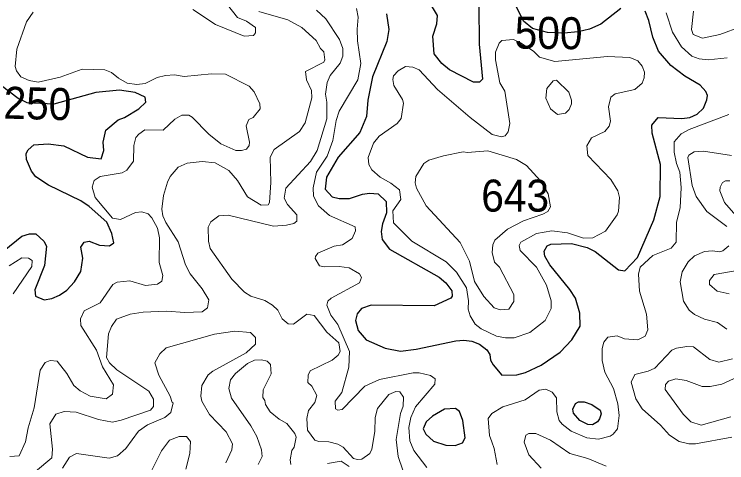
# Model space of a CAD drawing. Extents: x 763.2 to 816.8, y 7896.5 to 7952.7.
# Drawn here: x 803.516 to 807.081, y 7916.884 to 7919.126 of the extents above; entities that cross this region are included whole.
import ezdxf
from ezdxf.enums import TextEntityAlignment as Align

# ---------------------------------------------------------------- set-up
doc = ezdxf.new("R2010")
doc.units = 0
doc.header["$LTSCALE"] = 0.064
doc.layers.add('1', color=7, linetype='Continuous', lineweight=25)
doc.layers.add('2', color=7, linetype='Continuous', lineweight=13)
doc.layers.add('21', color=7, linetype='Continuous')
doc.layers.add('61', color=7, linetype='Continuous')

msp = doc.modelspace()

# ---------------------------------------------------------------- linework, layer by layer
at = {"layer": '1'}
for points in [[(805.8407, 7919.1708), (805.8419, 7918.9764), (805.8584, 7918.8012), (805.8428, 7918.787), (805.8133, 7918.7871), (805.6934, 7918.8479), (805.6546, 7918.8803), (805.6172, 7918.9293), (805.6103, 7919.0167), (805.6295, 7919.079), (805.6328, 7919.1202), (805.5857, 7919.2024)], [(806.5505, 7919.1552), (806.4499, 7919.0776), (806.3932, 7919.0526), (806.3369, 7919.0389), (806.2653, 7919.031), (806.1831, 7919.0351), (806.1093, 7919.0546), (806.0643, 7919.0912), (806.0227, 7919.1761)], [(806.7164, 7918.0988), (806.747, 7918.2146), (806.749, 7918.3749), (806.7082, 7918.5311), (806.7053, 7918.5719), (806.7378, 7918.6104), (806.8552, 7918.6058), (806.8953, 7918.6109), (806.9324, 7918.6269), (806.9645, 7918.6575), (806.9817, 7918.6978), (806.9839, 7918.7194), (806.9753, 7918.7395), (806.9468, 7918.7711), (806.8709, 7918.8171), (806.8004, 7918.8709), (806.7387, 7918.9415), (806.7113, 7919.0118), (806.6915, 7919.0959), (806.6717, 7919.1415)], [(805.3788, 7919.1283), (805.3898, 7919.0504), (805.38, 7918.9904), (805.3076, 7918.8138), (805.2849, 7918.697), (805.2782, 7918.6148), (805.2448, 7918.5346), (805.1369, 7918.4118), (805.0778, 7918.3116), (805.0712, 7918.2516), (805.107, 7918.2135), (805.1409, 7918.2049), (805.1934, 7918.2052), (805.2578, 7918.2275), (805.2926, 7918.2321), (805.3371, 7918.2281), (805.3768, 7918.1899), (805.3782, 7918.1342), (805.3573, 7918.079), (805.3508, 7918.0406), (805.357, 7917.9997), (805.3935, 7917.952), (805.6413, 7917.8124), (805.6753, 7917.7845), (805.7049, 7917.7435), (805.7069, 7917.7177), (805.6993, 7917.7073), (805.6167, 7917.6693)], [(803.6859, 7918.4791), (803.7637, 7918.469), (803.8814, 7918.412), (803.95, 7918.4041), (803.9632, 7918.4457), (803.9605, 7918.4876), (803.9744, 7918.5462), (804.036, 7918.5991), (804.0669, 7918.61), (804.1382, 7918.654), (804.1734, 7918.6866), (804.1714, 7918.7111), (804.12, 7918.7359), (804.0423, 7918.7471), (803.924, 7918.7356), (803.714, 7918.6777), (803.581, 7918.6837), (803.5345, 7918.7059), (803.4523, 7918.7684)], [(803.6017, 7918.342), (803.5762, 7918.4009), (803.5758, 7918.4299), (803.5852, 7918.4488), (803.6135, 7918.4741), (803.6859, 7918.4791)], [(803.4652, 7917.9448), (803.5534, 7918.0176), (803.592, 7918.0288), (803.6242, 7918.0283), (803.6637, 7917.9917), (803.6769, 7917.9671), (803.6673, 7917.8705), (803.6184, 7917.7483), (803.6226, 7917.7176), (803.6656, 7917.6987), (803.7038, 7917.7053), (803.7422, 7917.7221), (803.779, 7917.7475), (803.8165, 7917.789), (803.8486, 7917.8399), (803.8583, 7917.9065), (803.8487, 7917.9621), (803.8653, 7917.9875), (803.8899, 7917.9922), (803.9415, 7917.9712), (803.9929, 7917.9685), (804.0138, 7917.9838), (804.0042, 7918.0296), (803.9793, 7918.0869), (803.8911, 7918.1653), (803.8491, 7918.1928), (803.6873, 7918.2713), (803.6228, 7918.3141), (803.6017, 7918.342)], [(805.2357, 7917.546), (805.2757, 7917.4992), (805.371, 7917.4568), (805.4474, 7917.4424), (805.5263, 7917.4518), (805.7245, 7917.493), (805.7655, 7917.4963), (805.8048, 7917.4913), (805.8429, 7917.477), (805.8801, 7917.4482), (805.8956, 7917.4247), (805.8992, 7917.3975), (805.9118, 7917.373), (805.9549, 7917.3213), (806.031, 7917.3236), (806.0729, 7917.3352), (806.152, 7917.3715), (806.2464, 7917.4378), (806.3049, 7917.4987), (806.3463, 7917.5672), (806.3462, 7917.632), (806.323, 7917.707), (806.296, 7917.751), (806.1953, 7917.8729), (806.1706, 7917.9177), (806.1675, 7917.9428), (806.1824, 7917.968), (806.2001, 7917.9764), (806.303, 7917.9796), (806.3826, 7917.9598), (806.422, 7917.9402), (806.5389, 7917.8493), (806.5713, 7917.8436), (806.6344, 7917.9096), (806.7164, 7918.0988)], [(805.6167, 7917.6693), (805.3013, 7917.6722), (805.2525, 7917.6559), (805.2316, 7917.6284), (805.2226, 7917.5951), (805.2357, 7917.546)]]:
    msp.add_lwpolyline(points, dxfattribs=at)
for points in [[(806.3668, 7917.1888), (806.4056, 7917.1759), (806.4468, 7917.1472), (806.4515, 7917.1294), (806.4446, 7917.1044), (806.4332, 7917.0889), (806.4095, 7917.0746), (806.3847, 7917.0762), (806.3447, 7917.0963), (806.3141, 7917.132), (806.3107, 7917.1519), (806.3239, 7917.1808), (806.3383, 7917.1889)], [(805.7583, 7916.9846), (805.7712, 7917.0096), (805.7598, 7917.0948), (805.7435, 7917.1409), (805.7226, 7917.1549), (805.6679, 7917.1523), (805.6084, 7917.1178), (805.5767, 7917.0893), (805.5616, 7917.0545), (805.5745, 7917.0277), (805.6125, 7916.9918), (805.6757, 7916.9721), (805.7222, 7916.9706)]]:
    msp.add_lwpolyline(points, close=True, dxfattribs=at)
at = {"layer": '2'}
for points in [[(804.5266, 7919.2472), (804.6322, 7919.1093), (804.6774, 7919.0918), (804.7221, 7919.0594), (804.7234, 7919.0341), (804.7118, 7919.0199), (804.6661, 7919.0169), (804.5223, 7919.0759), (804.4094, 7919.1493)], [(803.6108, 7919.137), (803.5767, 7919.0892), (803.5278, 7918.9518), (803.5198, 7918.8654), (803.5266, 7918.8431), (803.5487, 7918.8136), (803.5894, 7918.7946), (803.6355, 7918.7866), (803.7461, 7918.8117), (803.8557, 7918.8522), (803.9682, 7918.8485), (804.0029, 7918.8355), (804.0372, 7918.8071), (804.0812, 7918.782), (804.1285, 7918.7751), (804.1712, 7918.7803), (804.2311, 7918.81), (804.2724, 7918.821), (804.3177, 7918.8227), (804.3651, 7918.8146), (804.5019, 7918.8293), (804.5729, 7918.8271), (804.6903, 7918.7663), (804.7163, 7918.7382), (804.7451, 7918.6778), (804.7455, 7918.6537), (804.7108, 7918.6103), (804.6896, 7918.6003), (804.6752, 7918.568), (804.6926, 7918.4873), (804.6907, 7918.4707), (804.678, 7918.4516), (804.6531, 7918.4448), (804.6237, 7918.4456)], [(803.6226, 7916.8398), (803.7037, 7916.909), (803.7069, 7916.9515), (803.694, 7917.0792), (803.7239, 7917.1279), (803.7656, 7917.14), (803.8249, 7917.137), (803.9365, 7917.1006), (804.0069, 7917.0874), (804.0508, 7917.0967), (804.1978, 7917.1472), (804.2129, 7917.165), (804.2131, 7917.2015), (804.1895, 7917.242), (804.0295, 7917.3493), (803.9916, 7917.3846), (803.9772, 7917.4107), (803.9863, 7917.5286), (804.0014, 7917.5654), (804.0269, 7917.6017), (804.0956, 7917.6264), (804.1614, 7917.6375), (804.2775, 7917.6426), (804.3695, 7917.6346), (804.4551, 7917.6379), (804.4831, 7917.6588), (804.489, 7917.6994), (804.4561, 7917.7534), (804.3958, 7917.8284), (804.373, 7917.8738), (804.3351, 7917.9889), (804.2736, 7918.0851), (804.2582, 7918.1194), (804.2544, 7918.1512), (804.2628, 7918.2203), (804.2818, 7918.2872), (804.2963, 7918.3151), (804.3353, 7918.3623), (804.381, 7918.3822), (804.4555, 7918.3906), (804.5204, 7918.3834), (804.5891, 7918.3449), (804.6318, 7918.2958), (804.6831, 7918.2137), (804.7514, 7918.1724), (804.7864, 7918.1731), (804.7933, 7918.1846), (804.7999, 7918.2846), (804.7957, 7918.4114), (804.8157, 7918.4501), (804.942, 7918.5398), (804.9719, 7918.5838), (805.0038, 7918.7083), (805.0021, 7918.7456), (804.978, 7918.7985), (804.9728, 7918.84), (805.0639, 7918.8867), (805.0698, 7918.8982), (805.0642, 7918.9393), (805.0483, 7918.9558), (805.0266, 7918.9953), (804.9552, 7919.0609), (804.8838, 7919.0988), (804.7385, 7919.1403)], [(805.0284, 7919.1464), (805.0748, 7919.1031), (805.1426, 7919), (805.1597, 7918.9558), (805.1596, 7918.916), (805.1456, 7918.8816), (805.0958, 7918.8194), (805.0811, 7918.7849), (805.0727, 7918.7266), (805.0793, 7918.6863), (805.0793, 7918.6041), (805.0314, 7918.4459), (804.9982, 7918.39), (804.8745, 7918.2563), (804.8663, 7918.2067), (804.8831, 7918.1746), (804.9289, 7918.1237), (804.9295, 7918.0927), (804.9143, 7918.0807), (804.8771, 7918.0713), (804.8133, 7918.0668), (804.5862, 7918.1223), (804.5396, 7918.1179), (804.4994, 7918.0883), (804.4863, 7918.0612), (804.4875, 7917.992), (804.4963, 7917.9552), (804.6049, 7917.8016), (804.6679, 7917.7364), (804.6988, 7917.7165), (804.7687, 7917.6952), (804.8076, 7917.6726)], [(805.2288, 7919.1557), (805.237, 7919.1118), (805.2306, 7919.0511), (805.2323, 7918.9927), (805.2503, 7918.8805), (805.2353, 7918.7987), (805.1421, 7918.6425), (805.1256, 7918.595), (805.1088, 7918.4958), (805.0806, 7918.4163), (805.0283, 7918.3373), (805.0104, 7918.259), (805.013, 7918.2162), (805.0376, 7918.1678), (805.0932, 7918.12), (805.2216, 7918.0634), (805.2236, 7918.0432), (805.206, 7918.0047), (805.1579, 7917.9736), (805.1166, 7917.9663), (805.0353, 7917.9315), (805.0221, 7917.9147), (805.0219, 7917.9046), (805.0422, 7917.8694), (805.0679, 7917.863), (805.1408, 7917.8661), (805.1914, 7917.8583), (805.2429, 7917.8295), (805.2535, 7917.8108), (805.2429, 7917.7839), (805.1008, 7917.7067), (805.0848, 7917.6918), (805.0796, 7917.6716), (805.0991, 7917.6215), (805.1351, 7917.5752), (805.1927, 7917.4399), (805.1894, 7917.3624), (805.1542, 7917.2356), (805.1209, 7917.1929), (805.1236, 7917.1535), (805.1345, 7917.1467), (805.1561, 7917.1499), (805.2696, 7917.2675), (805.3428, 7917.2999), (805.5108, 7917.3338), (805.5418, 7917.3335), (805.5989, 7917.3208), (805.6224, 7917.3044), (805.6196, 7917.2766), (805.5228, 7917.1638), (805.4991, 7917.1099), (805.4903, 7917.06), (805.4951, 7916.9943), (805.5143, 7916.9456), (805.5797, 7916.86)], [(806.9035, 7919.0496), (806.9134, 7919.1425)], [(807.0834, 7918.908), (806.9881, 7918.8985), (806.9424, 7918.904), (806.9059, 7918.9162), (806.8534, 7918.9638), (806.8087, 7919.0369), (806.7779, 7919.1328)], [(807.2029, 7919.0692), (807.155, 7919.0659), (807.0458, 7919.0249), (806.9592, 7919.007), (806.9126, 7919.0246), (806.9035, 7919.0496)], [(804.3546, 7918.6221), (804.3193, 7918.6015), (804.2604, 7918.5473), (804.1686, 7918.5483), (804.1381, 7918.5272), (804.1247, 7918.5098), (804.1133, 7918.4701), (804.1114, 7918.3911), (804.0783, 7918.3462), (804.0558, 7918.3333), (803.945, 7918.3152), (803.9156, 7918.2947), (803.9061, 7918.2612), (803.9205, 7918.2104), (804.0067, 7918.1071), (804.0466, 7918.1), (804.1222, 7918.1354), (804.1535, 7918.1391), (804.1856, 7918.1287), (804.2042, 7918.1089), (804.2329, 7918.0577), (804.2426, 7918.0091), (804.2413, 7917.885), (804.2589, 7917.8208), (804.2537, 7917.7921), (804.2319, 7917.7771), (804.173, 7917.7696), (804.0942, 7917.7939), (804.0309, 7917.787), (804.0082, 7917.7758), (803.946, 7917.6831), (803.8654, 7917.6443), (803.8464, 7917.6032), (803.8486, 7917.571), (803.9273, 7917.4471), (803.9572, 7917.3644), (804.0125, 7917.2738), (804.0079, 7917.2277), (803.9751, 7917.2041), (803.8951, 7917.2169), (803.8452, 7917.2434), (803.814, 7917.2697), (803.7786, 7917.33), (803.7307, 7917.3923), (803.6952, 7917.3962), (803.6708, 7917.3856), (803.6448, 7917.3479), (803.6148, 7917.1582), (803.5855, 7917.0593), (803.5716, 7916.9881), (803.5404, 7916.9181), (803.4937, 7916.915)], [(804.6237, 7918.4456), (804.5486, 7918.4793), (804.4896, 7918.5271), (804.4065, 7918.6126), (804.3895, 7918.6222), (804.3546, 7918.6221)], [(805.9321, 7916.8759), (805.9176, 7916.9561), (805.9059, 7916.9887), (805.8928, 7917.0205), (805.8865, 7917.1048), (805.9057, 7917.1309), (805.9603, 7917.1644), (806.0722, 7917.1995), (806.1427, 7917.2465), (806.1749, 7917.2516), (806.2078, 7917.2374), (806.2294, 7917.2091), (806.2309, 7917.1393), (806.2417, 7917.095), (806.257, 7917.0764), (806.3021, 7917.043), (806.38, 7917.0083), (806.4385, 7917.0019), (806.4974, 7917.0166), (806.513, 7917.027), (806.5334, 7917.0546), (806.542, 7917.1211), (806.5352, 7917.1783), (806.5145, 7917.2551), (806.4707, 7917.3377), (806.4564, 7917.3961), (806.4568, 7917.4547), (806.4656, 7917.4876), (806.4857, 7917.5116), (806.5328, 7917.5194), (806.569, 7917.5042), (806.6351, 7917.4982), (806.6716, 7917.5167), (806.6862, 7917.5484), (806.6785, 7917.6273), (806.6441, 7917.7424), (806.6393, 7917.8274), (806.6477, 7917.8628), (806.7101, 7917.9197), (806.8027, 7917.9564), (806.8278, 7917.9869), (806.8297, 7918.0874), (806.8476, 7918.1578), (806.8526, 7918.2597), (806.8461, 7918.3373), (806.829, 7918.3796), (806.8182, 7918.4365), (806.8167, 7918.4884), (806.8522, 7918.5281), (806.8926, 7918.5502), (807.0914, 7918.6248)], [(807.0812, 7918.0661), (806.9809, 7918.1408), (806.9271, 7918.2152), (806.9072, 7918.2708), (806.8856, 7918.4095), (806.8909, 7918.4223), (806.9183, 7918.4388), (806.9637, 7918.4415), (807.1041, 7918.4197)], [(807.0965, 7918.2933), (807.075, 7918.2932), (807.0601, 7918.2849), (807.0468, 7918.2623), (807.0466, 7918.2433), (807.0685, 7918.1851), (807.1254, 7918.1211)], [(807.0815, 7917.5518), (807.0347, 7917.5862), (806.9691, 7917.6028), (806.9184, 7917.6247), (806.8921, 7917.6477), (806.8637, 7917.6926), (806.8477, 7917.789), (806.8581, 7917.8393), (806.8876, 7917.8881), (806.9184, 7917.9187), (806.9696, 7917.9397), (807.009, 7917.9435), (807.0459, 7917.9386), (807.0616, 7917.9444), (807.0902, 7917.9687)], [(803.5106, 7917.7279), (803.6035, 7917.8654), (803.6044, 7917.8946), (803.5873, 7917.9074), (803.5541, 7917.9089), (803.4907, 7917.8682)], [(807.1426, 7917.8468), (807.017, 7917.8249), (806.9948, 7917.7952), (806.9941, 7917.775), (807.0324, 7917.7419), (807.0933, 7917.7279)], [(804.8076, 7917.6726), (804.8339, 7917.6464), (804.8567, 7917.6041), (804.8863, 7917.5788), (804.9126, 7917.5772), (804.9799, 7917.6278)], [(804.9799, 7917.6278), (805.0156, 7917.621), (805.08, 7917.5371), (805.1402, 7917.4841), (805.1467, 7917.4402), (805.1361, 7917.4223), (805.1066, 7917.3976), (804.9969, 7917.3443), (804.9858, 7917.3215), (804.9849, 7917.2862), (805.004, 7917.2669), (805.0298, 7917.2198), (805.0188, 7917.185), (804.9876, 7917.1448), (804.9792, 7917.1053), (804.9826, 7917.0474), (805.0198, 7916.9975), (805.0388, 7916.9907), (805.0891, 7916.9883), (805.1343, 7916.9768), (805.161, 7916.9623), (805.2129, 7916.9051), (805.2329, 7916.9), (805.2548, 7916.9029), (805.2955, 7916.9303), (805.3043, 7916.9514), (805.3194, 7917.0411), (805.3213, 7917.1101), (805.3329, 7917.1552), (805.3897, 7917.2263), (805.4255, 7917.2398), (805.4447, 7917.2392), (805.4636, 7917.212), (805.4623, 7917.1664), (805.4482, 7917.1306), (805.4262, 7917.0008), (805.4359, 7916.9155), (805.4599, 7916.8469)], [(804.575, 7916.8841), (804.6045, 7916.9481), (804.6074, 7916.9786), (804.5767, 7917.039), (804.4927, 7917.1251), (804.4539, 7917.1928), (804.4484, 7917.2171), (804.4534, 7917.2706), (804.4859, 7917.3233), (804.5092, 7917.3419), (804.6761, 7917.4342), (804.7229, 7917.4769), (804.7221, 7917.5106), (804.6972, 7917.5358), (804.6189, 7917.5424), (804.5182, 7917.5276), (804.2755, 7917.458), (804.2441, 7917.4285), (804.2184, 7917.3831), (804.2383, 7917.3217), (804.2951, 7917.2178), (804.3056, 7917.1862), (804.3114, 7917.1838), (804.2994, 7917.1359), (804.2685, 7917.1108), (804.1828, 7917.0736), (804.1377, 7917.0428), (804.0742, 7916.9563), (804.0324, 7916.9195), (803.9905, 7916.9066), (803.8264, 7916.9301), (803.7928, 7916.9129), (803.7575, 7916.8574)], [(807.1064, 7917.0116), (806.9243, 7916.9788), (806.8908, 7916.979), (806.8422, 7916.9907), (806.794, 7917.0227), (806.7491, 7917.0724), (806.6575, 7917.1541), (806.6259, 7917.204), (806.6029, 7917.2873), (806.6208, 7917.326), (806.687, 7917.3415), (806.7211, 7917.3568), (806.805, 7917.447), (806.8297, 7917.4571), (806.8815, 7917.4652), (806.9143, 7917.4635), (806.9959, 7917.4004), (807.0407, 7917.3864), (807.1088, 7917.4046)], [(804.8988, 7916.8755), (804.8954, 7916.8989), (804.9037, 7916.9448), (804.9166, 7916.9617), (804.9263, 7917.0125), (804.9195, 7917.0307), (804.8794, 7917.08), (804.8405, 7917.1025), (804.7967, 7917.1384), (804.7724, 7917.1762), (804.7691, 7917.1962), (804.7592, 7917.2108), (804.7607, 7917.2493), (804.8015, 7917.3296), (804.7981, 7917.3747), (804.7802, 7917.3919), (804.7523, 7917.3994), (804.7179, 7917.3977), (804.6833, 7917.3799), (804.622, 7917.3299), (804.5982, 7917.2988), (804.59, 7917.2561), (804.602, 7917.2077), (804.6997, 7917.0691), (804.7296, 7917.016), (804.7519, 7916.949), (804.7554, 7916.915), (804.7368, 7916.8763)], [(807.1368, 7917.3141), (807.0558, 7917.2777), (806.9972, 7917.2648), (806.958, 7917.265), (806.8783, 7917.2961), (806.826, 7917.3041), (806.7888, 7917.2924), (806.7738, 7917.2754), (806.7724, 7917.2501), (806.8633, 7917.1278), (806.9002, 7917.0889), (806.9526, 7917.073), (807.1003, 7917.1131)], [(804.374, 7916.8516), (804.394, 7916.9311), (804.397, 7916.9907), (804.377, 7917.0151), (804.3408, 7917.0163), (804.2929, 7916.9975), (804.2528, 7916.9443), (804.1961, 7916.8306)], [(806.1517, 7916.8575), (806.0901, 7916.9239), (806.0673, 7916.9864), (806.0758, 7917.0217), (806.0907, 7917.0297), (806.1248, 7917.031), (806.1991, 7916.9964), (806.2949, 7916.9306), (806.3852, 7916.9048), (806.4779, 7916.867)], [(805.1912, 7916.8656), (805.152, 7916.8928), (805.0822, 7916.881)]]:
    msp.add_lwpolyline(points, dxfattribs=at)
for points in [[(806.4746, 7918.0428), (806.5321, 7918.1242), (806.5388, 7918.1421), (806.5432, 7918.2101), (806.5351, 7918.2431), (806.5013, 7918.3011), (806.3859, 7918.421), (806.3812, 7918.4692), (806.403, 7918.5087), (806.4702, 7918.541), (806.4915, 7918.5672), (806.4991, 7918.5925), (806.4897, 7918.6632), (806.5009, 7918.7117), (806.5219, 7918.7277), (806.6211, 7918.7501), (806.6574, 7918.7825), (806.6668, 7918.808), (806.6682, 7918.8364), (806.6568, 7918.8671), (806.6356, 7918.8931), (806.5962, 7918.9097), (806.4847, 7918.9148), (806.2209, 7918.8903), (806.1437, 7918.9123), (806.1139, 7918.9415), (806.048, 7918.9841), (806.0128, 7918.9995), (805.9559, 7918.995), (805.9417, 7918.9826), (805.923, 7918.9374), (805.9228, 7918.8989), (805.9456, 7918.7836), (805.9698, 7918.7418), (805.9948, 7918.5804), (805.9876, 7918.5381), (805.9716, 7918.5193), (805.9539, 7918.5138), (805.9073, 7918.5246), (805.7971, 7918.6095), (805.6327, 7918.7495), (805.5422, 7918.8489), (805.5095, 7918.861), (805.4731, 7918.8644), (805.4368, 7918.8427), (805.413, 7918.8179), (805.4097, 7918.8006), (805.4156, 7918.7702), (805.4585, 7918.7001), (805.4637, 7918.6821), (805.4508, 7918.6046), (805.4322, 7918.5806), (805.3418, 7918.5165), (805.3124, 7918.4812), (805.2867, 7918.4109), (805.2903, 7918.376), (805.3053, 7918.3488), (805.3456, 7918.3117), (805.3993, 7918.2824), (805.4429, 7918.2494), (805.449, 7918.2006), (805.4098, 7918.1436), (805.4125, 7918.0836), (805.5045, 7917.9919), (805.6761, 7917.8887), (805.7289, 7917.8378), (805.778, 7917.7588), (805.7891, 7917.6944), (805.7864, 7917.6519), (805.796, 7917.618), (805.8223, 7917.5771), (805.8516, 7917.553), (805.9284, 7917.5166), (805.9736, 7917.5081), (806.0176, 7917.5082), (806.096, 7917.5358), (806.1728, 7917.5956), (806.2018, 7917.6549), (806.2017, 7917.6944), (806.1793, 7917.7713), (806.1294, 7917.8613), (806.0468, 7917.9456), (806.0424, 7917.9708), (806.0495, 7917.9877), (806.1279, 7918.0304), (806.2051, 7918.0437), (806.284, 7918.0338), (806.3636, 7918.0076), (806.4101, 7918.0079)], [(806.1808, 7918.7557), (806.2116, 7918.7943), (806.2281, 7918.7961), (806.29, 7918.7371), (806.3035, 7918.6969), (806.3037, 7918.6783), (806.2918, 7918.6496), (806.2734, 7918.6313), (806.2331, 7918.6258), (806.1981, 7918.6529), (806.1755, 7918.7067)], [(805.5644, 7918.3804), (805.5906, 7918.3968), (805.6628, 7918.4184), (805.7614, 7918.438), (805.7838, 7918.4349), (805.8857, 7918.4432), (806.0288, 7918.3996), (806.079, 7918.3699), (806.1492, 7918.2935), (806.1874, 7918.228), (806.1985, 7918.1631), (806.1847, 7918.1405), (806.1611, 7918.1271), (806.0632, 7918.0943), (805.9836, 7918.0515), (805.9194, 7917.9977), (805.9094, 7917.9731), (805.9075, 7917.9351), (805.9193, 7917.8877), (805.944, 7917.8614), (806.0144, 7917.7258), (806.0159, 7917.6905), (805.99, 7917.6515), (805.9464, 7917.6494), (805.9173, 7917.6587), (805.8645, 7917.7157), (805.818, 7917.791), (805.7941, 7917.8927), (805.7475, 7917.9861), (805.577, 7918.1678), (805.5289, 7918.2571), (805.5216, 7918.2838), (805.5249, 7918.3156)]]:
    msp.add_lwpolyline(points, close=True, dxfattribs=at)

# ---------------------------------------------------------------- texts
at = {"layer": '21', "width": 0.95}
msp.add_text('643', height=0.16, dxfattribs=at).set_placement((805.8523, 7918.1397))
at = {"layer": '61', "width": 0.95}
for s, rotation, p in [('500', 359.309, (806.1882, 7918.9529)), ('250', 358.48, (803.6297, 7918.6005))]:
    msp.add_text(s, height=0.16, rotation=rotation, dxfattribs=at).set_placement(p, align=Align.CENTER)

doc.saveas('drawing.dxf')
